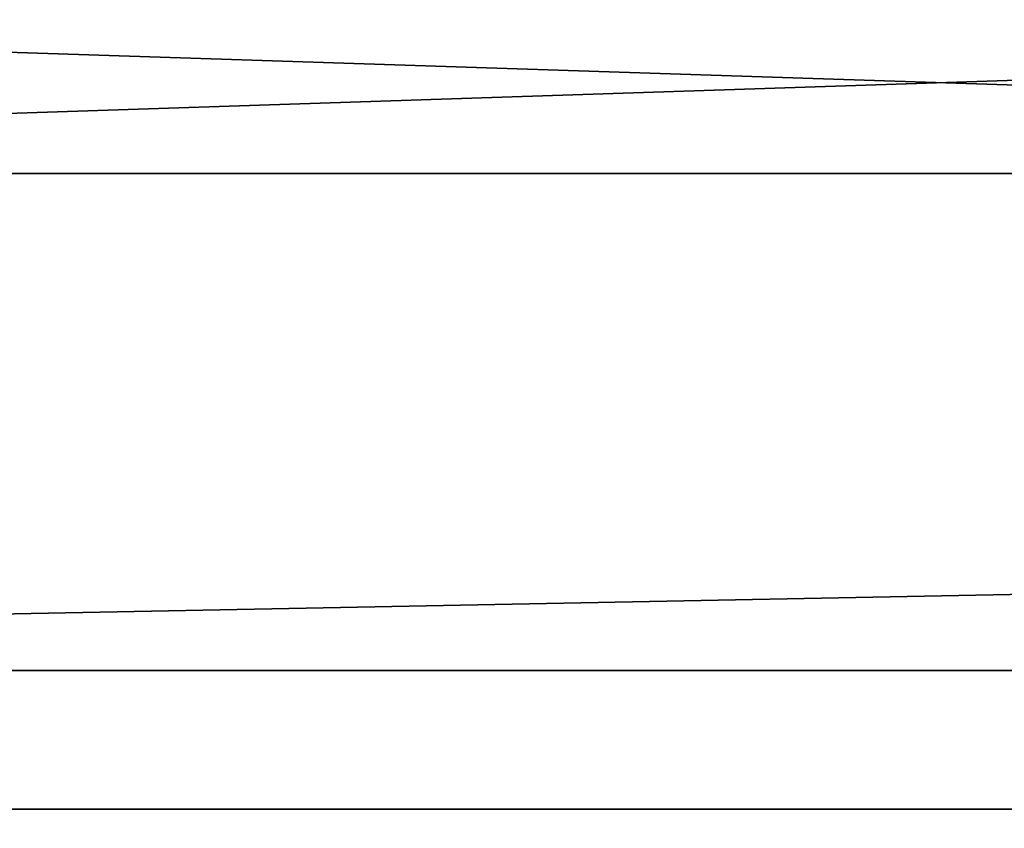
# Model space of a CAD drawing. Header units: millimetres. Extents: x -488 to 6688, y -115 to 115.
# Tile 260 of 656: x -13 to 1, y -17 to -6. Entities that reach past the tile are written whole.
import ezdxf

# ---------------------------------------------------------------- set-up
doc = ezdxf.new("R2010")
doc.units = ezdxf.units.MM
doc.layers.add('151', color=7, linetype='Continuous', true_color=0xffffff)

# ---------------------------------------------------------------- blocks, each defined once
blk = doc.blocks.new('UG_SURFACE_001')
at = {"layer": '151', "color": 252, "linetype": 'Continuous', "lineweight": 35}
for points in [[(487.5, -15, 2194.25), (487.5, 115, 2194.25), (-487.5, 115, 2194.25), (-487.5, -15, 2194.25)], [(-337.5, -15, 2044.25), (-337.5, 115, 2044.25), (337.5, 115, 2044.25), (337.5, -15, 2044.25)], [(487.5, -15, 2194.25), (-487.5, -15, 2194.25), (-337.5, -15, 2044.25), (337.5, -15, 2044.25)]]:
    blk.add_3dface(points, dxfattribs=at)
blk = doc.blocks.new('UG_SURFACE_007')
at = {"layer": '151', "color": 35, "linetype": 'Continuous', "lineweight": 35}
for points in [[(306.5, -8, 2017), (306, 0, 2017), (-306, 0, 2017), (-306.5, -8, 2017)], [(-308, -2), (306.5, -8), (-306.5, -8)], [(306.5, -8), (-308, -2), (308, -2)], [(-306.5, -19.9, 2017), (306.5, -19.9, 2017), (306.5, -8, 2017)], [(-306.5, -8, 2017), (-306.5, -19.9, 2017), (306.5, -8, 2017)], [(306.5, -8), (306.5, -19.9), (-306.5, -19.9), (-306.5, -8)]]:
    blk.add_3dface(points, dxfattribs=at)
blk = doc.blocks.new('UG_SURFACE_049')
at = {"layer": '151', "color": 252, "linetype": 'Continuous', "lineweight": 35}
for points in [[(-297, 3.014, -9.75), (-312, 3.014, -9.75), (-312, -16.953, -9.75), (312, -16.953, -9.75)], [(-297, 3.014, -10.75), (297, 3.014, -10.75), (-312, -16.953, -10.75)], [(297, 3.014, -10.75), (312, 3.014, -10.75), (312, -16.953, -10.75), (-312, -16.953, -10.75)], [(297, 3.014, -9.75), (-297, 3.014, -9.75), (312, -16.953, -9.75)], [(-312, -17.835, -9.906), (312, -17.835, -9.906), (312, -16.953, -9.75), (-312, -16.953, -9.75)], [(-312, -16.953, -10.75), (312, -16.953, -10.75), (312, -17.493, -10.845), (-312, -17.493, -10.845)]]:
    blk.add_3dface(points, dxfattribs=at)
blk = doc.blocks.new('UG_SURFACE_065')
at = {"layer": '151', "color": 252, "linetype": 'Continuous', "lineweight": 35}
for points in [[(-314.2, -22.22, 2021.45), (314.2, -22.22, 2021.45), (314.2, 12.92, 2021.45), (-314.2, 12.92, 2021.45)], [(-313, -22.22, 2020.25), (-313, 12.92, 2020.25), (313, 12.92, 2020.25), (313, -22.22, 2020.25)], [(-353, -15, 2060.25), (353, -15, 2060.25), (351.8, -15, 2059.05), (-351.8, -15, 2059.05)], [(-353, -15, 2060.25), (-353, -22.22, 2060.25), (353, -22.22, 2060.25), (353, -15, 2060.25)], [(-351.8, -15, 2059.05), (351.8, -15, 2059.05), (351.8, -22.22, 2059.05), (-351.8, -22.22, 2059.05)]]:
    blk.add_3dface(points, dxfattribs=at)

msp = doc.modelspace()

# ---------------------------------------------------------------- linework, layer by layer
at = {"layer": '151', "color": 251, "linetype": 'Continuous', "lineweight": -3, "true_color": 0x636466}
for p, q in [((-487.5, -15, 2194.25), (487.5, -15, 2194.25)), ((353, -15, 2060.25), (-353, -15, 2060.25)), ((351.8, -15, 2059.05), (-351.8, -15, 2059.05)), ((337.5, -15, 2044.25), (-337.5, -15, 2044.25)), ((312, -16.953, -9.75), (-312, -16.953, -9.75)), ((312, -16.953, -10.75), (-312, -16.953, -10.75))]:
    msp.add_line(p, q, dxfattribs=at)

# ---------------------------------------------------------------- block references
for name in ['UG_SURFACE_001', 'UG_SURFACE_065', 'UG_SURFACE_049', 'UG_SURFACE_007']:
    msp.add_blockref(name, (0, 0), dxfattribs=at)

doc.saveas('drawing.dxf')
